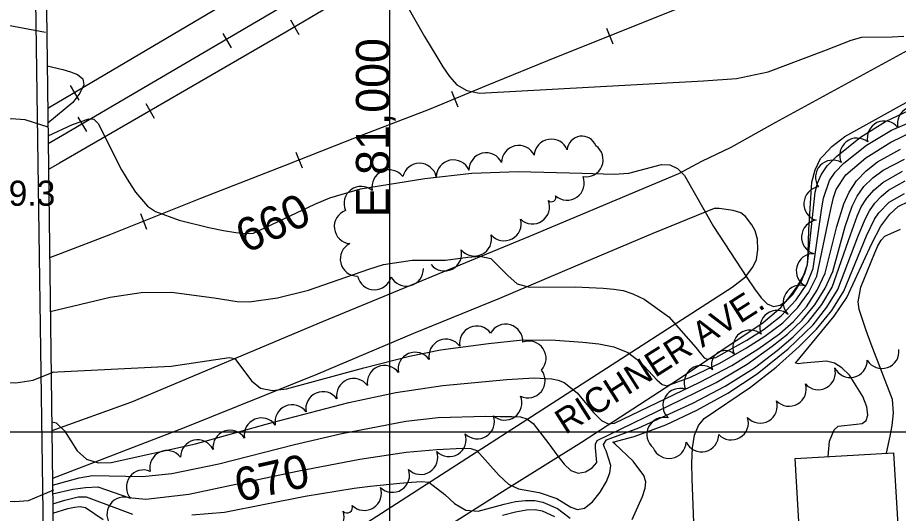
# Model space of a CAD drawing. Extents: x 79600 to 91800, y 75600 to 84400.
# Drawn here: x 80778 to 81304, y 79651 to 79948 of the extents above; entities that cross this region are included whole.
import ezdxf

# ---------------------------------------------------------------- set-up
doc = ezdxf.new("R2010")
doc.units = 0
for name, color, linetype in [('080-085$0$BLDG', 7, 'Continuous'), ('080-085$0$BRIDGE', 7, 'Continuous'), ('080-085$0$GRID', 7, 'Continuous'), ('080-085$0$INDEX', 7, 'Continuous'), ('080-085$0$INDXLBL', 7, 'Continuous'), ('080-085$0$INTER', 7, 'Continuous'), ('080-085$0$ROAD', 7, 'Continuous'), ('080-085$0$ROAD-NAME', 7, 'Continuous'), ('080-085$0$RR', 7, 'Continuous'), ('080-085$0$SPOTS', 7, 'Continuous'), ('080-085$0$TREES', 7, 'Continuous'), ('084-085$0$GRID', 7, 'Continuous'), ('084-085$0$TI_BORDER', 7, 'Continuous')]:
    doc.layers.add(name, color=color, linetype=linetype)

# ---------------------------------------------------------------- blocks, each defined once
blk = doc.blocks.new('080-085$0$RRTICK100')
blk.add_line((0, -5), (0, 5))

msp = doc.modelspace()

# ---------------------------------------------------------------- linework, layer by layer
at = {"layer": '080-085$0$BLDG'}
msp.add_lwpolyline([(81301.58, 79687.71), (81307.43, 79588.24), (81248.5, 79584.77), (81242.64, 79684.24)], close=True, dxfattribs=at)
at = {"layer": '080-085$0$BRIDGE'}
msp.add_lwpolyline([(80794.27, 80000), (80799.15, 79622.66), (80809.1, 79617.3)], dxfattribs=at)
at = {"layer": '080-085$0$GRID'}
msp.add_line((81000, 80000), (81000, 76000), dxfattribs=at)
at = {"layer": '080-085$0$INDEX'}
for points in [[(80795.32, 79919.1), (80804.79, 79916.92), (80809.29, 79915.56), (80813.58, 79913.79), (80816.62, 79911.27), (80817.31, 79907.61), (80814.97, 79902.67), (80810.68, 79897.24), (80795.76, 79884.7)], [(80795.86, 79877.24), (80810.41, 79883.89), (80820.18, 79887.47), (80823.25, 79887.09), (80825.9, 79884.5), (80839.74, 79856.94), (80844.11, 79849.72), (80848.17, 79843.56), (80855.39, 79835.11), (80860.09, 79832.06), (80874.28, 79826.74), (80892.12, 79822.39), (80900.81, 79820.7), (80908.25, 79819.44), (80913.93, 79818.74), (80918.76, 79818.94), (80955.37, 79836.41), (80964.3, 79840.19), (80982.82, 79845.46), (81021.2, 79851.7), (81049.41, 79854.83), (81077.12, 79855.89), (81115.25, 79854.85), (81134.47, 79854.24), (81143.14, 79854.94), (81162.84, 79859.98), (81167.78, 79859.78), (81172.24, 79857.68), (81176.45, 79853.45), (81193.91, 79823), (81213.78, 79792.45), (81218.34, 79785.79), (81222.33, 79780.42), (81226, 79776.77), (81229.7, 79775.24), (81233.64, 79776.04), (81237.6, 79778.64), (81241.25, 79782.3), (81246.77, 79790.81), (81250.13, 79800.3), (81253.54, 79832.25), (81254.73, 79843.62), (81255.98, 79848.82), (81258.19, 79853.89), (81261.88, 79859.18), (81267.37, 79864.93), (81281.77, 79876.48), (81296.63, 79885.71), (81355.45, 79913.53)], [(80798.62, 79663.23), (80810.66, 79665.89), (80818.31, 79667.03), (80825.7, 79667.33), (80840.1, 79662.4), (80844.04, 79660.92), (80854.44, 79660), (80880.03, 79663.03), (80944.95, 79676.73), (80982.42, 79683.92), (81010.1, 79688.03), (81028.39, 79689.68), (81043.76, 79690.39), (81048.66, 79690.25), (81052.34, 79689.04), (81065.41, 79674.3), (81071.16, 79669.03), (81077.29, 79666.08), (81089.53, 79663.86), (81100.12, 79660.31), (81108.6, 79655.26), (81112.47, 79653.75), (81116.67, 79654.53), (81121.44, 79658.4), (81126.12, 79664.24), (81129.82, 79670.46), (81131.88, 79675.78), (81132.49, 79680.09), (81129.72, 79688.82), (81128.58, 79690.82), (81127.97, 79692.56), (81129.95, 79695.54), (81149.14, 79702.54), (81181.5, 79717.44), (81200.83, 79727.53), (81218.29, 79738.56), (81231.92, 79748.86), (81241.46, 79756.97), (81250.74, 79766.26), (81258.67, 79776.32), (81264.83, 79786.69), (81275.75, 79817.97), (81279.68, 79829.21), (81282.19, 79834.67), (81285.52, 79839.9), (81289.91, 79844.83), (81295.14, 79849.29), (81306.81, 79856.16)]]:
    msp.add_lwpolyline(points, dxfattribs=at)
at = {"layer": '080-085$0$INTER'}
for points in [[(81010.15, 79955.48), (81020.95, 79936.54), (81028.32, 79924.39), (81032.06, 79918.37), (81035.91, 79912.61), (81040.43, 79907.67), (81046.27, 79904.24), (81053.85, 79902.74), (81187.93, 79910.06), (81207.65, 79911.59), (81226.6, 79915.4), (81261.41, 79928.59), (81276.12, 79934.39), (81282.56, 79936.17), (81300.71, 79936.44), (81307.64, 79936.81)], [(80741.28, 79935.63), (80749.07, 79939.81), (80759.39, 79942.64), (80772, 79943.37), (80794.26, 79939.26)], [(80797.21, 79772.26), (80833.1, 79780.83), (80851.57, 79783.55), (80869.74, 79783.67), (80895.22, 79780.29), (80908.99, 79778.14), (80916.13, 79777.98), (80933.11, 79780.35), (80951.72, 79784.92), (80987.68, 79797.54), (80996.42, 79800.23), (81013.63, 79802.8), (81033.59, 79802.92), (81046.83, 79804.65), (81054.06, 79805.29), (81060.59, 79803.85), (81070.77, 79793.63), (81076.43, 79788.82), (81083.73, 79786.69), (81111.16, 79786.96), (81127.87, 79786.05), (81134.19, 79785.57), (81139.77, 79784.68), (81145.62, 79782.8), (81152.47, 79779.49), (81167.16, 79769.09), (81183.32, 79750.66), (81186.21, 79746.82), (81188.28, 79744.56), (81190.15, 79743.59), (81195.2, 79744.67), (81213.69, 79755.07), (81224.13, 79761.64), (81234.33, 79769.68), (81243.34, 79779.16), (81249.59, 79788.62), (81253.36, 79797.91), (81258.73, 79834.1), (81259.67, 79840.02), (81263.19, 79850.47), (81266.64, 79855.58), (81271.7, 79860.95), (81285.31, 79871.7), (81300.23, 79880.6), (81357.2, 79904.7)], [(80742, 79881.91), (80751.19, 79885.12), (80762.4, 79887.01), (80774.06, 79887.48), (80781.96, 79886.98), (80795.72, 79882.64)], [(80797.68, 79735.84), (80869.54, 79739.48), (80904.16, 79744.74), (80907.55, 79744.15), (80917.6, 79730.63), (80923.01, 79726.27), (80930.08, 79724.88), (80938.43, 79725.89), (80984.71, 79738.45), (81011.99, 79745.44), (81030.49, 79749.34), (81059.21, 79752.97), (81077.8, 79754.97), (81096.54, 79755.29), (81115.7, 79753.83), (81125.23, 79752.82), (81134.34, 79751.02), (81142.63, 79747.66), (81149.76, 79742.36), (81160.04, 79731.3), (81163.2, 79728.47), (81165.95, 79727.7), (81180.12, 79732.86), (81197.73, 79741.29), (81213.68, 79750.52), (81224.6, 79757.53), (81235.24, 79765.4), (81244.13, 79774.3), (81250.95, 79783.7), (81255.72, 79793.31), (81263.22, 79829.48), (81264.36, 79835.16), (81265.63, 79840.44), (81267.13, 79845.08), (81272.95, 79853.9), (81284.95, 79864.11), (81299.87, 79873.45), (81313.36, 79879.96)], [(80798.07, 79706.14), (80800.73, 79705.56), (80805.73, 79700.84), (80813.37, 79688.88), (80818.86, 79683.85), (80825.76, 79681.67), (80833.61, 79681.83), (80884.03, 79693.06), (80929.87, 79705.84), (80975.79, 79717.74), (81003.77, 79723.69), (81032, 79728.02), (81070.21, 79731.57), (81086.61, 79732.61), (81097.17, 79731.98), (81101, 79731.06), (81104.55, 79729.71), (81112.32, 79723.55), (81122.17, 79711.81), (81126.88, 79707.09), (81130.85, 79705.06), (81134.55, 79705.34), (81185.58, 79729.96), (81204.81, 79739.92), (81220.4, 79749.69), (81233.27, 79758.9), (81241.6, 79766.17), (81249.41, 79775.05), (81255.93, 79784.93), (81260.67, 79795.15), (81267.7, 79822.91), (81271.79, 79836.49), (81274.93, 79843.58), (81279.33, 79850.33), (81285.18, 79856.38), (81291.96, 79861.59), (81305.61, 79869.3)], [(80798.56, 79668.32), (80814.57, 79672.68), (80822.55, 79674.14), (80852.38, 79673.46), (80869.93, 79675.37), (80898.05, 79681.01), (80943.34, 79692.75), (80971.64, 79699.29), (81009.89, 79706.62), (81029.19, 79708.79), (81057.72, 79709.51), (81066.3, 79709.42), (81073.33, 79709.31), (81078.39, 79709.11), (81082.24, 79708.03), (81085.99, 79705.13), (81095.37, 79693.13), (81100.19, 79686.39), (81104.53, 79680.84), (81108.62, 79677.06), (81112.82, 79675.47), (81117.3, 79676.27), (81121.33, 79678.74), (81124, 79681.96), (81123.36, 79690.63), (81123.25, 79692.94), (81124.18, 79695.02), (81174.35, 79719.31), (81195.36, 79729.67), (81213.89, 79740.71), (81228.98, 79751.37), (81238.08, 79758.7), (81246.89, 79767.02), (81254.53, 79776.25), (81260.63, 79786.04), (81265.12, 79796.03), (81272.61, 79823), (81276.72, 79835.16), (81279.68, 79841.16), (81283.75, 79846.86), (81289.13, 79852.06), (81295.37, 79856.62), (81308.04, 79863.33)], [(81145.24, 79647.91), (81151.38, 79661.65), (81153, 79666.58), (81153.39, 79670.42), (81152.26, 79674.1), (81145.82, 79682.61), (81134.78, 79692.99), (81133.63, 79694.04), (81146.37, 79697.4), (81165.35, 79704.49), (81183.78, 79713.19), (81202.34, 79723.27), (81220.02, 79734.81), (81238.6, 79749.87), (81253.38, 79764.28), (81261.71, 79774.74), (81268.17, 79785.4), (81280.22, 79816.74), (81284.6, 79827.44), (81287.16, 79832.33), (81290.25, 79836.86), (81294.03, 79840.99), (81298.42, 79844.64), (81308.44, 79850.23)], [(81182.1, 79646.3), (81181.15, 79671.85), (81180.88, 79681.58), (81181.22, 79690.66), (81182.45, 79698.29), (81184.78, 79703.96), (81188.2, 79708.17), (81215.96, 79726.87), (81231.35, 79738.89), (81245.14, 79751.29), (81255.37, 79761.54), (81264.52, 79772.81), (81271.74, 79784.37), (81285.42, 79817.49), (81290.19, 79827.3), (81292.71, 79831.25), (81298.99, 79837.61), (81308.04, 79842.75)], [(81262.36, 79685.4), (81263.3, 79694.68), (81266.04, 79701.52), (81268.46, 79703.62), (81279.38, 79704.73), (81282.82, 79705.22), (81285.18, 79707.01), (81286.15, 79710.29), (81285.48, 79715.14), (81283.07, 79721.39), (81275.1, 79734.11), (81270.67, 79738.49), (81266.12, 79741.21), (81261.37, 79742.49), (81247.48, 79741.26), (81244.47, 79740.88), (81242.89, 79741.2), (81266.08, 79769.33), (81273.51, 79780.54), (81288.49, 79812.92), (81294.01, 79823.15), (81299.38, 79830.45), (81304.36, 79835.03), (81310.94, 79838.07)], [(81297.36, 79687.46), (81299.55, 79697.65), (81300.69, 79703.93), (81301.42, 79711.5), (81300.99, 79719.63), (81288.18, 79752.63), (81285.07, 79760.76), (81281.06, 79773.39), (81280.38, 79777.94), (81281.86, 79786.75), (81290.24, 79807.22), (81292.19, 79811.53), (81294.03, 79814.78), (81296.41, 79817.23), (81305.71, 79821.33)], [(80744.9, 79736.01), (80754.82, 79732.32), (80765.36, 79729.97), (80776.6, 79729.6), (80787.01, 79731.2), (80799.35, 79736.01)], [(80881.96, 79650.57), (80901.42, 79652.26), (80949.72, 79661.71), (80978.96, 79666.64), (80988.52, 79667.83), (81006.28, 79669.5), (81013.47, 79670.13), (81019.07, 79670.59), (81023.67, 79670.07), (81033.17, 79662.76), (81038.99, 79657.28), (81045.66, 79653.45), (81053.16, 79652.88), (81068.57, 79656.93), (81075.39, 79658.55), (81081.47, 79659.24), (81086.9, 79659.09), (81091.81, 79658.18), (81100.48, 79654.44), (81108.18, 79648.67)], [(80744.9, 79664.15), (80754.82, 79660.94), (80765.33, 79659.05), (80775.75, 79658.58), (80784.1, 79659.09), (80799.35, 79665.6)], [(80798.7, 79657.09), (80805.85, 79659.44), (80813.88, 79661.32), (80818.72, 79661.44), (80838.49, 79653.95), (80846.48, 79651.07)], [(80798.77, 79651.62), (80807.76, 79654.33), (80811.65, 79655.19), (80815.14, 79655.52), (80818.32, 79655.07), (80828.94, 79647.81)], [(81067.64, 79650.47), (81075.36, 79652.48), (81081.99, 79653.6), (81087.23, 79653.75), (81091.44, 79653.04), (81098.82, 79649.52)]]:
    msp.add_lwpolyline(points, dxfattribs=at)
at = {"layer": '080-085$0$ROAD'}
for points in [[(80787.83, 80000), (80793.87, 79568.9)], [(81438.74, 80000), (81371.35, 79961.96), (81230.92, 79885.18), (81204.26, 79870.31), (81186.74, 79861.93), (81172.99, 79854.56), (81084.14, 79817.28), (80960.38, 79766.17), (80845.8, 79717.93), (80798.14, 79700.89)], [(80936.78, 79581.66), (81069.9, 79665.91), (81114.87, 79694.05), (81172.88, 79731.78), (81223.53, 79765.68), (81234.07, 79774.56), (81239.18, 79780.6), (81244.15, 79787.34), (81248.41, 79794.91), (81250.04, 79800.5), (81250.4, 79807.34), (81250.84, 79821.02), (81252.08, 79840), (81252.7, 79849.5), (81254.74, 79856.91), (81257.89, 79863.63), (81259.69, 79865.46), (81264.67, 79870.8), (81272.43, 79876.87), (81341.74, 79915.25), (81492.58, 80000)], [(80856.99, 79562.44), (81013.27, 79663.07), (81204.94, 79786.74), (81212.98, 79792.94), (81217.4, 79798.7), (81219.6, 79803.32), (81220.39, 79809.05), (81220.19, 79815.46), (81218.76, 79820.48), (81216.77, 79823.95), (81212.97, 79828.94), (81210.16, 79831.15), (81205.54, 79832.51), (81197.16, 79833.83), (81194.23, 79833.67), (81157.66, 79818.86), (81111.22, 79799.22), (81065.89, 79779.87), (81014.44, 79758.94), (80957.01, 79734.75), (80877.32, 79702.56), (80798.51, 79672.28)]]:
    msp.add_lwpolyline(points, dxfattribs=at)
at = {"layer": '080-085$0$RR'}
for points in [[(80975.7, 80000), (80797.75, 79894.73), (80795.65, 79893.57)], [(81013.36, 80000), (80804.59, 79877.35), (80795.92, 79872.52)], [(81040.96, 80000), (80938.17, 79939.28), (80849.99, 79888.18), (80802.77, 79860.87), (80796.12, 79857.17)], [(81268.73, 80000), (81257.79, 79993.81), (81229.73, 79978.93), (81204.85, 79967.29), (81180.25, 79956.34), (81100, 79924.15), (81057.87, 79907.06), (81023.8, 79892.96), (80981.1, 79876.57), (80937.71, 79859.46), (80887.08, 79839.65), (80833.26, 79818.28), (80803.08, 79806.73), (80796.8, 79804.19)]]:
    msp.add_lwpolyline(points, dxfattribs=at)
at = {"layer": '080-085$0$TREES'}
msp.add_line((81025.03, 79800.22), (81025.03, 79800.22), dxfattribs=at)
for centre, radius, start, end in [((81314.08, 79884.5), 10.25, 38.3317, 192.971), ((81296.04, 79875.85), 10.25, 38.2785, 192.9178), ((81096.87, 79865), 10.25, 22.1581, 176.7974), ((81115.19, 79868.16), 8.86, 20.79, 175.4293), ((81279.57, 79865.62), 10.25, 50.7671, 205.4064), ((81077.36, 79861.21), 10.25, 25.2195, 179.8587), ((81117.57, 79862.93), 10.25, 260.1794, 54.8186), ((81057.87, 79856.8), 10.25, 25.6667, 180.3059), ((81018.02, 79850.55), 10.25, 12.5802, 167.2195), ((81038.27, 79852.56), 10.25, 24.0949, 178.7341), ((81265.09, 79852.4), 10.25, 59.408, 214.0472), ((80999.84, 79846.63), 10.25, 37.1004, 191.7397), ((81106.33, 79848.96), 10.25, 227.5589, 22.1981), ((80983.13, 79836.77), 10.25, 49.3445, 203.9837), ((81258.14, 79836.53), 10.25, 98.6371, 253.2764), ((81085.58, 79834.82), 10.25, 226.543, 21.1822), ((81096.95, 79840.44), 2.64, 226.543, 21.1822), ((80977.29, 79822.98), 10.25, 110.1377, 264.7769), ((81068.63, 79824.7), 10.25, 220.516, 15.1552), ((81256.73, 79816.58), 10.25, 98.6371, 253.2764), ((81050.89, 79815.6), 10.25, 219.1345, 13.7738), ((80980.88, 79803.58), 10.25, 116.1815, 270.8208), ((81032.98, 79806.69), 10.25, 219.1345, 13.7738), ((81253.61, 79796.51), 10.25, 89.0533, 243.6925), ((81010.15, 79797.6), 10.25, 207.131, 1.7703), ((80991.07, 79795.38), 10.25, 191.5258, 346.165), ((81245.75, 79777.63), 10.25, 71.0808, 225.72), ((81231.82, 79762.59), 10.25, 48.6893, 203.3285), ((81069.56, 79754.33), 10.25, 356.7947, 151.4339), ((81052.24, 79753.24), 10.25, 35.7849, 190.4241), ((81215.64, 79750.83), 10.25, 48.6893, 203.3285), ((81033.85, 79745.39), 10.25, 35.7849, 190.4241), ((81083.49, 79744.2), 10.25, 316.4989, 111.1381), ((81200.84, 79740.63), 8.17, 48.6893, 203.3285), ((81294.55, 79748.36), 10.25, 211.5325, 6.1718), ((81015.45, 79737.54), 10.25, 35.7849, 190.4241), ((81275.57, 79742.98), 10.25, 205.5064, 0.1456), ((80997.06, 79729.69), 10.25, 35.7849, 190.4241), ((81186.57, 79729.7), 10.25, 48.6893, 203.3285), ((81256.48, 79735.67), 10.25, 221.7809, 16.4202), ((81082.9, 79730.76), 10.25, 243.8515, 38.4907), ((80978.66, 79721.85), 10.25, 35.7849, 190.4241), ((81239.06, 79725.76), 10.25, 222.8235, 17.4627), ((80960.26, 79714), 10.25, 35.7849, 190.4241), ((81173.82, 79715.95), 10.25, 70.9899, 225.6292), ((81068.97, 79717.5), 10.25, 228.7119, 23.3512), ((81221.77, 79715.72), 10.25, 222.8235, 17.4627), ((80941.87, 79706.15), 10.25, 35.7849, 190.4241), ((80923.47, 79698.3), 10.25, 35.7849, 190.4241), ((81052.58, 79706.29), 10.25, 225.3667, 20.006), ((81164.24, 79698.66), 10.25, 76.3987, 231.0379), ((81204.47, 79705.68), 10.25, 222.8235, 17.4627), ((80904.74, 79690.95), 10.25, 32.4118, 187.0511), ((81035.7, 79695.64), 10.25, 224.5022, 19.1414), ((81186.7, 79698.53), 10.25, 206.3564, 0.9956), ((80885.36, 79685.19), 10.25, 26.0476, 180.6868), ((81167.29, 79694.55), 10.25, 202.1527, 356.7919), ((80867, 79678.79), 10.25, 37.761, 192.4002), ((81018.72, 79685.02), 10.25, 224.8904, 19.5297), ((80852.95, 79667.18), 10.25, 66.7442, 221.3835), ((81001.83, 79674.29), 10.25, 225.3061, 19.9453), ((80984.98, 79663.51), 10.25, 225.3203, 19.9596), ((80841.36, 79650.92), 10.25, 67.6633, 222.3025), ((80974.65, 79655.08), 3.33, 225.3203, 19.9596), ((80962.68, 79649.22), 10.25, 225.3203, 19.9596)]:
    msp.add_arc(centre, radius, start, end, dxfattribs=at)
at = {"layer": '084-085$0$TI_BORDER'}
msp.add_lwpolyline([(79700, 84300), (86700, 84300), (86700, 79700), (79700, 79700)], close=True, dxfattribs=at)

# ---------------------------------------------------------------- block references
at = {"layer": '080-085$0$RR'}
for p, rotation in [((80943.38, 79942.23), -150.5470013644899), ((80902.89, 79934.1), -150.0021979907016), ((81131.72, 79936.87), -158.13964590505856), ((80811.67, 79902.91), -149.590383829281), ((81039.05, 79899.27), -157.52645815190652), ((80856.83, 79892.15), -149.9107774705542), ((80816.29, 79884.1), -150.00219799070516), ((80945.98, 79862.72), -158.49035705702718), ((80852.93, 79826.09), -158.34263162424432)]:
    msp.add_blockref('080-085$0$RRTICK100', p, dxfattribs=dict(at, rotation=rotation))

# ---------------------------------------------------------------- texts
at = {"layer": '080-085$0$INDXLBL'}
for s, rotation, p in [('660', 25.1923, (80914.28, 79806.62)), ('670', 12.6442, (80909.98, 79658.1))]:
    msp.add_text(s, height=20, rotation=rotation, dxfattribs=at).set_placement(p)
at = {"layer": '080-085$0$ROAD-NAME'}
msp.add_text('RICHNER AVE.', height=15, rotation=32.4567, dxfattribs=at).set_placement((81105.32, 79698.29))
at = {"layer": '080-085$0$SPOTS'}
msp.add_text('689.3', height=15, dxfattribs=at).set_placement((80750.02, 79835.4))
at = {"layer": '084-085$0$GRID'}
msp.add_text('E 81,000', height=20, rotation=90, dxfattribs=at).set_placement((81000, 79828.57))

doc.saveas('drawing.dxf')
